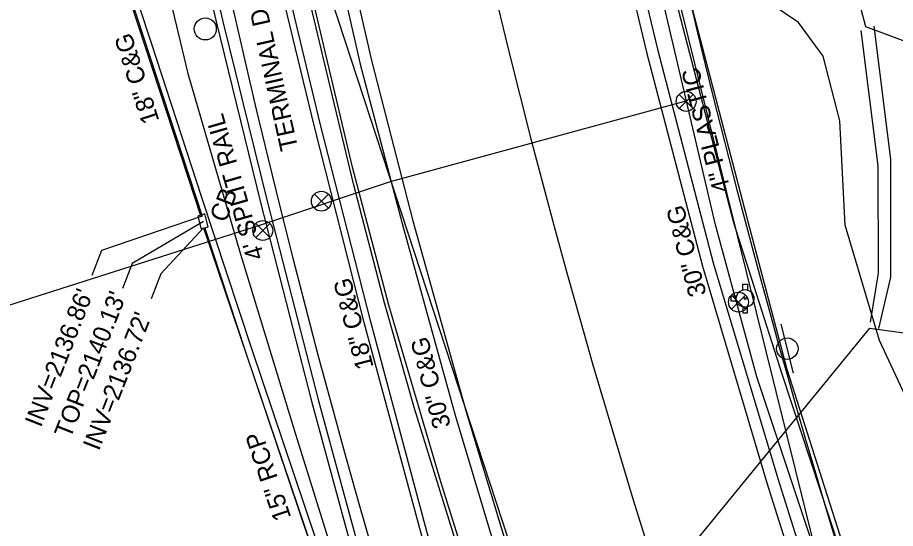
# Model space of a CAD drawing. Extents: x 945964 to 948456, y 631061 to 636061.
# Drawn here: x 946755.3 to 946951.7, y 632312.8 to 632427.1 of the extents above; entities that cross this region are included whole.
import ezdxf

# ---------------------------------------------------------------- set-up
doc = ezdxf.new("R2010")
doc.units = 0
for name, color, linetype in [('Exist Guardrail', 7, 'Continuous'), ('Exist Horizontal Alignment', 7, 'Continuous'), ('Exist Hydro Stream or Body of Water', 7, 'Continuous'), ('Exist Other Culture Fence Line', 7, 'Continuous'), ('Exist Other Culture Fence Line Text', 7, 'Continuous'), ('Exist Right of Way Line', 7, 'Continuous'), ('Exist Roads Curbs', 7, 'Continuous'), ('Exist Roads Curbs Text', 7, 'Continuous'), ('Exist Roads EOP', 7, 'Continuous'), ('Exist Roads EOP Text', 7, 'Continuous'), ('Exist Structure Minor Catch Basin', 7, 'Continuous'), ('Exist Structure Minor Catch Basin Text', 7, 'Continuous'), ('Exist Structure Minor Catch Basin Top Elevation', 7, 'Continuous'), ('Exist Structure Minor Pipes CMP 30 Inch', 7, 'Continuous'), ('Exist Structure Minor Pipes CMP 30 Inch Invert', 7, 'Continuous'), ('Exist Structure Minor Pipes CMP 36 Inch', 7, 'Continuous'), ('Exist Structure Minor Pipes CMP 36 Inch Invert', 7, 'Continuous'), ('Exist Structure Minor Pipes RCP 15 Inch', 7, 'Continuous'), ('Exist Structure Minor Pipes RCP 15 Inch Invert', 7, 'Continuous'), ('Exist Structure Minor Pipes RCP 15 Inch Text', 7, 'Continuous'), ('Exist Structure Minor Pipes RCP 24 Inch', 7, 'Continuous'), ('Exist Utilities Gas UG Line SUE', 7, 'Continuous'), ('Exist Utilities Gas UG Line SUE Text', 7, 'Continuous'), ('Exist Utilities Other Pole CELL', 7, 'Continuous'), ('Exist Utilities Sanitary Sewer UG Line', 7, 'Continuous'), ('Exist Utilities Telephone Pole CELL', 7, 'Continuous'), ('Exist Utilities Telephone UG FO SUE', 7, 'Continuous'), ('Exist Utilities Water Fire Hydrant CELL', 7, 'Continuous'), ('Exist Utilities Water UG Line SUE', 7, 'Continuous'), ('Exist Utilities Water Valve CELL', 7, 'Continuous'), ('Exist Vegetation Woods Line', 7, 'Continuous')]:
    doc.layers.add(name, color=color, linetype=linetype)

# ---------------------------------------------------------------- blocks, each defined once
blk = doc.blocks.new('EXIST UTILITIES WATER VALVE')
at = {"layer": 'Exist Utilities Water Valve CELL'}
blk.add_lwpolyline([(0.0315, 0.0315), (-0.0315, -0.0315), (0, 0), (0.0315, -0.0315), (-0.0315, 0.0315)], dxfattribs=at)
blk.add_circle((0, 0), 0.0445, dxfattribs=at)
blk = doc.blocks.new('EXIST UTILITIES WATER FIRE HYDRANT')
at = {"layer": 'Exist Utilities Water Fire Hydrant CELL'}
blk.add_line((0, 0), (0, 0), dxfattribs=at)
for points in [[(-0.0103, 0.0382), (-0.0103, 0.064), (0.0103, 0.064), (0.0103, 0.0377)], [(-0.0382, 0.0103), (-0.064, 0.0103), (-0.064, -0.0103), (-0.0382, -0.0103)], [(-0.0103, -0.0382), (-0.0103, -0.064), (0.0103, -0.064), (0.0103, -0.0377)]]:
    blk.add_lwpolyline(points, dxfattribs=at)
for radius in [0.0395, 0.00485]:
    blk.add_circle((0, 0), radius, dxfattribs=at)
blk = doc.blocks.new('EXIST UTILITIES OTHER POLE')
at = {"layer": 'Exist Utilities Other Pole CELL'}
blk.add_circle((0, 0), 0.0493, dxfattribs=at)
blk = doc.blocks.new('EXIST UTILITIES TELEPHONE POLE')
at = {"layer": 'Exist Utilities Telephone Pole CELL'}
for p, q in [((-0.1135, 0), (0.11325, 0)), ((0, 0), (0, 0))]:
    blk.add_line(p, q, dxfattribs=at)
blk.add_circle((0, 0), 0.04813, dxfattribs=at)

msp = doc.modelspace()

# ---------------------------------------------------------------- linework, layer by layer
at = {"layer": 'Exist Guardrail'}
msp.add_lwpolyline([(946865.94, 632269.29), (946858.74, 632292.99), (946852.54, 632312.46), (946844.11, 632339.6), (946837.45, 632363.27), (946830.54, 632389.54), (946823.64, 632418.49), (946815.27, 632453.68), (946809.02, 632482.6), (946804.36, 632505.1)], dxfattribs=at)
at = {"layer": 'Exist Horizontal Alignment'}
msp.add_arc((948718.82, 632879.65), 1909.86, 158.53343, 198.31343, dxfattribs=at)
at = {"layer": 'Exist Hydro Stream or Body of Water'}
for points in [[(946946.84, 632425.14), (946950.6, 632395.4), (946950.58, 632369.01), (946947.9, 632357.5)], [(946943.99, 632424.16), (946947.75, 632393.88), (946947.83, 632369.88), (946946.08, 632358.95)]]:
    msp.add_lwpolyline(points, dxfattribs=at)
at = {"layer": 'Exist Other Culture Fence Line'}
msp.add_lwpolyline([(946781.63, 632465.57), (946786.21, 632444.86), (946793.42, 632414.57), (946804.97, 632374.87), (946817.51, 632333.84), (946829.9, 632294.14), (946839.76, 632263.6), (946843.1, 632253.96)], dxfattribs=at)
at = {"layer": 'Exist Right of Way Line'}
for radius, start in [(2096.28, 158.90258), (1996.28, 171.75828)]:
    msp.add_arc((948848.33, 632890.69), radius, start, 198.31343, dxfattribs=at)
at = {"layer": 'Exist Roads Curbs'}
for points in [[(946860.47, 632264.27), (946846.87, 632312.1), (946834.34, 632358.96), (946823.14, 632403.05), (946812.28, 632448.23), (946801.21, 632497.13), (946791.73, 632541.95), (946783.55, 632583.95), (946774.65, 632631.96)], [(946756.6, 632617.72), (946758.64, 632615.2), (946762.5, 632603.27), (946770.82, 632558.62), (946779.56, 632516.19), (946789.47, 632470.49), (946799.73, 632426.47), (946809.73, 632385.37), (946821.08, 632341.27), (946832.06, 632300.89), (946843.99, 632259.26)], [(946861.1, 632608.13), (946868.78, 632560.33), (946877.28, 632514.82), (946887.16, 632467.24), (946898.51, 632420.02), (946910.93, 632372.19), (946925.4, 632323.91), (946936.81, 632287.68)], [(946796.35, 632599.96), (946803.61, 632554.18), (946811.91, 632507.74), (946821.43, 632463.17), (946832, 632416.65), (946841.41, 632380.99), (946853.21, 632338.09), (946865.79, 632296.27), (946874.75, 632268.77)], [(946838.92, 632259.04), (946833.34, 632276.09), (946822.07, 632310.4), (946807.77, 632352.93), (946796.52, 632387.04), (946785.35, 632421.13), (946774.13, 632455.29), (946762.8, 632489.43)]]:
    msp.add_lwpolyline(points, dxfattribs=at)
at = {"layer": 'Exist Roads EOP'}
for points in [[(946859.08, 632264.23), (946845.55, 632311.93), (946832.94, 632358.58), (946821.75, 632402.62), (946810.78, 632447.87), (946799.75, 632496.97), (946790.3, 632541.48), (946782.12, 632583.88), (946773.24, 632631.64)], [(946757.63, 632618.81), (946759.52, 632616.14), (946763.82, 632604.09), (946772.31, 632558.85), (946780.99, 632516.14), (946790.97, 632470.63), (946801.24, 632426.19), (946811.28, 632385.66), (946822.64, 632341.34), (946833.57, 632301.34), (946845.51, 632259.53)], [(946858.6, 632607.69), (946866.27, 632559.77), (946874.7, 632514.19), (946884.76, 632466.52), (946895.99, 632419.35), (946908.58, 632371.46), (946922.95, 632322.93), (946934.28, 632287.1)], [(946798.85, 632600.3), (946806.14, 632554.54), (946814.44, 632508.32), (946823.9, 632463.66), (946834.59, 632417.18), (946843.79, 632381.57), (946855.68, 632338.83), (946868.35, 632296.91), (946877.26, 632269.67)], [(946796.29, 632382.94), (946795.09, 632386.57), (946783.92, 632420.66), (946772.71, 632454.82), (946761.38, 632488.97)], [(946837.5, 632258.58), (946831.91, 632275.62), (946820.65, 632309.93), (946806.34, 632352.45), (946797.3, 632379.89)]]:
    msp.add_lwpolyline(points, dxfattribs=at)
at = {"layer": 'Exist Structure Minor Catch Basin'}
msp.add_lwpolyline([(946797.27, 632383.16), (946795.69, 632382.65), (946796.41, 632379.73), (946797.98, 632380.25), (946797.27, 632383.16)], dxfattribs=at)
at = {"layer": 'Exist Structure Minor Catch Basin Top Elevation'}
msp.add_lwpolyline([(946796.97, 632381.43), (946781.02, 632372.02), (946778.83, 632366.43)], dxfattribs=at)
at = {"layer": 'Exist Structure Minor Pipes CMP 30 Inch'}
msp.add_line((946928.73, 632486.94), (946945, 632425.11), dxfattribs=at)
at = {"layer": 'Exist Structure Minor Pipes CMP 30 Inch Invert'}
msp.add_lwpolyline([(946945, 632425.11), (946962.82, 632418.41), (946965.01, 632423.99)], dxfattribs=at)
at = {"layer": 'Exist Structure Minor Pipes CMP 36 Inch'}
msp.add_line((946846.02, 632235.25), (946945.99, 632357.6), dxfattribs=at)
at = {"layer": 'Exist Structure Minor Pipes CMP 36 Inch Invert'}
msp.add_lwpolyline([(946945.99, 632357.6), (946967.22, 632354.66), (946969.41, 632360.25)], dxfattribs=at)
at = {"layer": 'Exist Structure Minor Pipes RCP 15 Inch'}
for p, q in [((946751.37, 632520.69), (946796.65, 632382.64)), ((946796.91, 632380), (946845.68, 632236.05))]:
    msp.add_line(p, q, dxfattribs=at)
at = {"layer": 'Exist Structure Minor Pipes RCP 15 Inch Invert'}
for points in [[(946796.65, 632382.64), (946774.14, 632374.94), (946771.95, 632369.35)], [(946796.91, 632380), (946787.43, 632369.74), (946785.24, 632364.15)]]:
    msp.add_lwpolyline(points, dxfattribs=at)
at = {"layer": 'Exist Structure Minor Pipes RCP 24 Inch'}
msp.add_line((946948.27, 632249.58), (946859.49, 632607.85), dxfattribs=at)
at = {"layer": 'Exist Utilities Gas UG Line SUE'}
msp.add_lwpolyline([(946946.02, 632290.11), (946927.48, 632348.33), (946918.8, 632381.36), (946891.12, 632487.29), (946880.5, 632542.4), (946865.51, 632626.8), (946863.92, 632716.3), (946854.37, 632727.21), (946849.91, 632770.49), (946845.5, 632898.11)], dxfattribs=at)
at = {"layer": 'Exist Utilities Sanitary Sewer UG Line'}
msp.add_lwpolyline([(946825.61, 632430.85), (946949.87, 632051.47)], dxfattribs=at)
at = {"layer": 'Exist Utilities Telephone UG FO SUE'}
msp.add_lwpolyline([(946945.37, 632289.56), (946926.37, 632347.25), (946915.58, 632381.17), (946887.96, 632487.4), (946877.32, 632541.5), (946863.2, 632626.97), (946853.33, 632699.85), (946847.31, 632769.72), (946843.75, 632861.86)], dxfattribs=at)
at = {"layer": 'Exist Utilities Water UG Line SUE'}
for points in [[(946940.24, 632288.02), (946920.69, 632346.69), (946911.49, 632380.68), (946887.29, 632483.85), (946876.06, 632541.06), (946861.47, 632626.94), (946852.91, 632699.82), (946846.58, 632769.64), (946842.74, 632859.23)], [(946869.56, 632263.64), (946860.08, 632291.03), (946850.06, 632323.19), (946838.38, 632362.69), (946830.3, 632393.58), (946824.35, 632418.53), (946810.61, 632477.06), (946803.31, 632514.82), (946796.66, 632548.02), (946789.2, 632593.96), (946784.55, 632635.25)], [(946838.73, 632390.42), (946904.88, 632408.42)], [(946434.69, 632258.09), (946511.57, 632284.27), (946654.04, 632331.17), (946725.48, 632353.84), (946810.02, 632380.77), (946838.73, 632390.42)]]:
    msp.add_lwpolyline(points, dxfattribs=at)
at = {"layer": 'Exist Vegetation Woods Line'}
msp.add_lwpolyline([(946962.28, 632324.43), (946948.17, 632354.85), (946940.49, 632380.64), (946939.24, 632403.99), (946935.54, 632418.44), (946930.04, 632425.96), (946920.88, 632432.23), (946914.54, 632443.49), (946910.65, 632461.36), (946909.28, 632475.73), (946926.59, 632476.23), (946932.76, 632472.01), (946939.66, 632463.23), (946944.39, 632458.01), (946949.21, 632455.01), (946955.83, 632450.6)], dxfattribs=at)

# ---------------------------------------------------------------- block references
at = {"layer": 'Exist Utilities Other Pole CELL', "xscale": 50, "yscale": 50}
msp.add_blockref('EXIST UTILITIES OTHER POLE', (946797.33, 632424.54), dxfattribs=at)
at = {"layer": 'Exist Utilities Telephone Pole CELL', "xscale": 49.99999999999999, "yscale": 50.00000000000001, "rotation": 104.29689628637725}
msp.add_blockref('EXIST UTILITIES TELEPHONE POLE', (946927.52, 632353), dxfattribs=at)
at = {"layer": 'Exist Utilities Water Fire Hydrant CELL', "xscale": 50, "yscale": 50}
msp.add_blockref('EXIST UTILITIES WATER FIRE HYDRANT', (946918.09, 632364.22), dxfattribs=at)
at = {"layer": 'Exist Utilities Water Valve CELL', "xscale": 50, "yscale": 50}
for p in [(946904.89, 632408.32), (946823.31, 632385.99), (946810.2, 632379.43), (946916.6, 632363.41)]:
    msp.add_blockref('EXIST UTILITIES WATER VALVE', p, dxfattribs=at)

# ---------------------------------------------------------------- texts
at = {"layer": 'Exist Other Culture Fence Line Text'}
msp.add_text("4' SPLIT RAIL", height=4, rotation=106.0336, dxfattribs=at).set_placement((946810.55, 632373.45))
at = {"layer": 'Exist Roads Curbs Text'}
for s, rotation, p in [('18" C&G', 107.8542, (946787.1, 632404.04)), ('30" C&G', 104.5518, (946909.48, 632365.18)), ('18" C&G', 104.5518, (946835.02, 632348.91)), ('30" C&G', 104.5518, (946852.29, 632335.71))]:
    msp.add_text(s, height=4, rotation=rotation, dxfattribs=at).set_placement(p)
at = {"layer": 'Exist Roads EOP Text'}
msp.add_text('TERMINAL DR', height=4, rotation=102.4886, dxfattribs=at).set_placement((946818.14, 632397.79))
at = {"layer": 'Exist Structure Minor Catch Basin Text'}
msp.add_text('CB', height=4, rotation=68.619, dxfattribs=at).set_placement((946801.91, 632381.01))
at = {"layer": 'Exist Structure Minor Catch Basin Top Elevation'}
msp.add_text("TOP=2140.13'", height=4, rotation=68.6189, dxfattribs=at).set_placement((946767.16, 632332.68))
at = {"layer": 'Exist Structure Minor Pipes RCP 15 Inch Invert'}
for s, p in [("INV=2136.86'", (946760.56, 632335.19)), ("INV=2136.72'", (946773.55, 632329.95))]:
    msp.add_text(s, height=4, rotation=68.6189, dxfattribs=at).set_placement(p)
at = {"layer": 'Exist Structure Minor Pipes RCP 15 Inch Text'}
msp.add_text('15" RCP', height=4, rotation=108.7122, dxfattribs=at).set_placement((946816.6, 632315.24))
at = {"layer": 'Exist Utilities Gas UG Line SUE Text'}
msp.add_text('4" PLASTIC', height=4, rotation=104.6472, dxfattribs=at).set_placement((946914.88, 632388.46))

doc.saveas('drawing.dxf')
